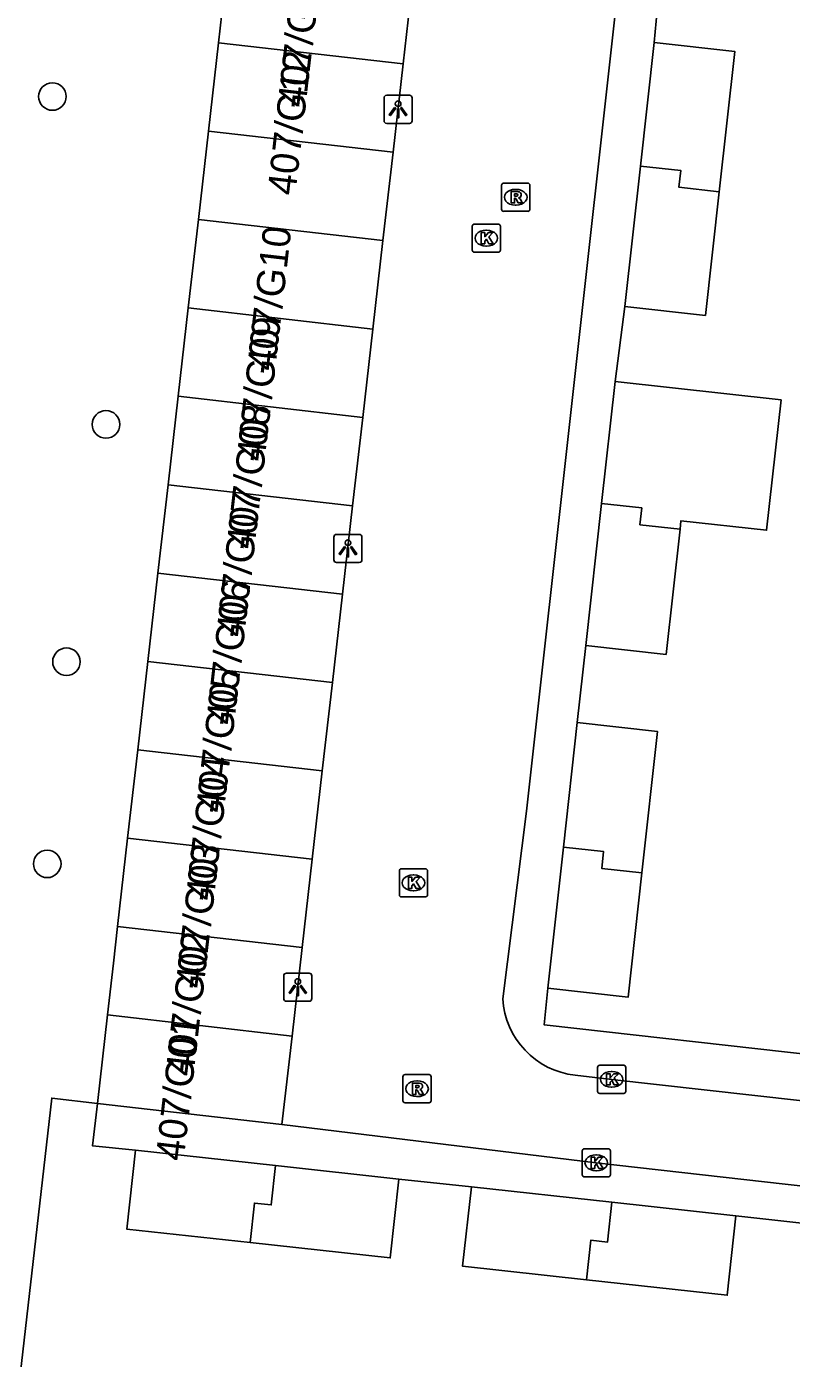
# Model space of a CAD drawing. Extents: x 161928 to 163055, y 386475 to 387428.
# Drawn here: x 162031.23 to 162058.37, y 386860.17 to 386907.42 of the extents above; entities that cross this region are included whole.
import ezdxf

# ---------------------------------------------------------------- set-up
doc = ezdxf.new("R2010")
doc.units = 0
for name, color, linetype in [('IMGEO_Boom', 7, 'Continuous'), ('IMGEO_Groenvoorziening', 7, 'Continuous'), ('IMGEO_Kolk', 7, 'Continuous'), ('IMGEO_Lichtpunt', 7, 'Continuous'), ('IMGEO_Pand', 7, 'Continuous'), ('IMGEO_Pand_nummerreeks', 7, 'Continuous'), ('IMGEO_Rijbaan_lokaal_open', 7, 'Continuous'), ('IMGEO_Rioolput', 7, 'Continuous'), ('IMGEO_Voetpad_open', 7, 'Continuous')]:
    doc.layers.add(name, color=color, linetype=linetype)

msp = doc.modelspace()

# ---------------------------------------------------------------- linework, layer by layer
at = {"layer": 'IMGEO_Boom'}
for centre in [(162032.144, 386904.942), (162034.046, 386893.307), (162032.643, 386884.887), (162031.961, 386877.715)]:
    msp.add_circle(centre, 0.489, dxfattribs=at)
at = {"layer": 'IMGEO_Groenvoorziening'}
msp.add_lwpolyline([(162033.74, 386869.218), (162032.12, 386869.403), (162029.159, 386843.54)], dxfattribs=at)
at = {"layer": 'IMGEO_Kolk'}
for p, q in [((162047.116, 386900.416), (162047.968, 386900.416)), ((162047.041, 386899.49), (162047.041, 386900.342)), ((162047.529, 386900.196), (162047.554, 386900.196)), ((162048.042, 386900.342), (162048.042, 386899.49)), ((162047.552, 386899.636), (162047.527, 386899.636)), ((162047.968, 386899.416), (162047.116, 386899.416)), ((162044.456, 386876.615), (162044.456, 386877.467)), ((162044.531, 386877.541), (162045.383, 386877.541)), ((162044.944, 386877.321), (162044.969, 386877.321)), ((162045.457, 386877.467), (162045.457, 386876.615)), ((162044.967, 386876.761), (162044.942, 386876.761)), ((162045.383, 386876.541), (162044.531, 386876.541)), ((162051.49, 386869.643), (162051.49, 386870.495)), ((162051.565, 386870.569), (162052.417, 386870.569)), ((162051.978, 386870.349), (162052.003, 386870.349)), ((162052.491, 386870.495), (162052.491, 386869.643)), ((162052.001, 386869.789), (162051.976, 386869.789)), ((162052.417, 386869.569), (162051.565, 386869.569)), ((162050.944, 386866.681), (162050.944, 386867.533)), ((162051.019, 386867.607), (162051.871, 386867.607)), ((162051.432, 386867.387), (162051.457, 386867.387)), ((162051.945, 386867.533), (162051.945, 386866.681)), ((162051.455, 386866.827), (162051.43, 386866.827)), ((162051.871, 386866.607), (162051.019, 386866.607))]:
    msp.add_line(p, q, dxfattribs=at)
for points in [[(162047.116, 386900.416), (162047.968, 386900.416)], [(162047.041, 386899.49), (162047.041, 386900.342)], [(162047.362, 386900.116), (162047.485, 386900.116), (162047.485, 386899.965), (162047.615, 386900.116), (162047.779, 386900.116), (162047.633, 386899.965), (162047.786, 386899.716), (162047.634, 386899.716), (162047.549, 386899.88), (162047.485, 386899.813), (162047.485, 386899.716), (162047.362, 386899.716), (162047.362, 386900.116)], [(162048.042, 386900.342), (162048.042, 386899.49)], [(162047.968, 386899.416), (162047.116, 386899.416)], [(162044.456, 386876.615), (162044.456, 386877.467)], [(162044.531, 386877.541), (162045.383, 386877.541)], [(162044.777, 386877.241), (162044.9, 386877.241), (162044.9, 386877.09), (162045.03, 386877.241), (162045.194, 386877.241), (162045.048, 386877.09), (162045.201, 386876.841), (162045.049, 386876.841), (162044.964, 386877.005), (162044.9, 386876.938), (162044.9, 386876.841), (162044.777, 386876.841), (162044.777, 386877.241)], [(162045.457, 386877.467), (162045.457, 386876.615)], [(162045.383, 386876.541), (162044.531, 386876.541)], [(162051.49, 386869.643), (162051.49, 386870.495)], [(162051.565, 386870.569), (162052.417, 386870.569)], [(162051.811, 386870.269), (162051.934, 386870.269), (162051.934, 386870.118), (162052.064, 386870.269), (162052.228, 386870.269), (162052.082, 386870.118), (162052.235, 386869.869), (162052.083, 386869.869), (162051.998, 386870.033), (162051.934, 386869.966), (162051.934, 386869.869), (162051.811, 386869.869), (162051.811, 386870.269)], [(162052.491, 386870.495), (162052.491, 386869.643)], [(162052.417, 386869.569), (162051.565, 386869.569)], [(162050.944, 386866.681), (162050.944, 386867.533)], [(162051.019, 386867.607), (162051.871, 386867.607)], [(162051.265, 386867.307), (162051.388, 386867.307), (162051.388, 386867.156), (162051.518, 386867.307), (162051.682, 386867.307), (162051.536, 386867.156), (162051.689, 386866.907), (162051.537, 386866.907), (162051.452, 386867.071), (162051.388, 386867.004), (162051.388, 386866.907), (162051.265, 386866.907), (162051.265, 386867.307)], [(162051.945, 386867.533), (162051.945, 386866.681)], [(162051.871, 386866.607), (162051.019, 386866.607)]]:
    msp.add_lwpolyline(points, dxfattribs=at)
for centre, start, end in [((162047.118, 386900.34), 91.552, 178.448), ((162047.118, 386900.34), 91.552, 178.448), ((162047.966, 386900.34), 1.552, 88.448), ((162047.966, 386900.34), 1.552, 88.448), ((162047.118, 386899.492), 181.552, 268.448), ((162047.118, 386899.492), 181.552, 268.448), ((162047.966, 386899.492), 271.552, 358.448), ((162047.966, 386899.492), 271.552, 358.448), ((162044.533, 386877.465), 91.552, 178.448), ((162044.533, 386877.465), 91.552, 178.448), ((162045.381, 386877.465), 1.552, 88.448), ((162045.381, 386877.465), 1.552, 88.448), ((162044.533, 386876.617), 181.552, 268.448), ((162044.533, 386876.617), 181.552, 268.448), ((162045.381, 386876.617), 271.552, 358.448), ((162045.381, 386876.617), 271.552, 358.448), ((162051.567, 386870.493), 91.552, 178.448), ((162051.567, 386870.493), 91.552, 178.448), ((162052.415, 386870.493), 1.552, 88.448), ((162052.415, 386870.493), 1.552, 88.448), ((162051.567, 386869.645), 181.552, 268.448), ((162051.567, 386869.645), 181.552, 268.448), ((162052.415, 386869.645), 271.552, 358.448), ((162052.415, 386869.645), 271.552, 358.448), ((162051.021, 386867.531), 91.552, 178.448), ((162051.021, 386867.531), 91.552, 178.448), ((162051.869, 386867.531), 1.552, 88.448), ((162051.869, 386867.531), 1.552, 88.448), ((162051.021, 386866.683), 181.552, 268.448), ((162051.021, 386866.683), 181.552, 268.448), ((162051.869, 386866.683), 271.552, 358.448), ((162051.869, 386866.683), 271.552, 358.448)]:
    msp.add_arc(centre, 0.0765, start, end, dxfattribs=at)
for centre, major_axis, ratio, start_param, end_param in [((162047.528, 386899.916), (-0.387, 0.002), 0.722429, 4.712389, 7.853982), ((162047.553, 386899.916), (-0.39, 0.002), 0.717154, 1.570796, 4.712389), ((162044.943, 386877.041), (-0.387, 0.002), 0.722429, 4.712389, 7.853982), ((162044.968, 386877.041), (-0.39, 0.002), 0.717154, 1.570796, 4.712389), ((162051.977, 386870.069), (-0.387, 0.002), 0.722429, 4.712389, 7.853982), ((162052.002, 386870.069), (-0.39, 0.002), 0.717154, 1.570796, 4.712389), ((162051.431, 386867.107), (-0.387, 0.002), 0.722429, 4.712389, 7.853982), ((162051.456, 386867.107), (-0.39, 0.002), 0.717154, 1.570796, 4.712389)]:
    msp.add_ellipse(centre, major_axis=major_axis, ratio=ratio, start_param=start_param, end_param=end_param, dxfattribs=at)
at = {"layer": 'IMGEO_Lichtpunt'}
for p, q in [((162043.913, 386904.889), (162043.913, 386904.082)), ((162043.913, 386904.889), (162043.913, 386904.082)), ((162044.815, 386904.984), (162044.007, 386904.984)), ((162044.815, 386904.984), (162044.007, 386904.984)), ((162044.909, 386904.082), (162044.909, 386904.889)), ((162044.909, 386904.082), (162044.909, 386904.889)), ((162044.007, 386903.988), (162044.815, 386903.988)), ((162044.007, 386903.988), (162044.815, 386903.988)), ((162042.133, 386889.311), (162042.133, 386888.504)), ((162042.133, 386889.311), (162042.133, 386888.504)), ((162043.035, 386889.406), (162042.227, 386889.406)), ((162043.035, 386889.406), (162042.227, 386889.406)), ((162043.129, 386888.504), (162043.129, 386889.311)), ((162043.129, 386888.504), (162043.129, 386889.311)), ((162042.227, 386888.41), (162043.035, 386888.41)), ((162042.227, 386888.41), (162043.035, 386888.41)), ((162040.354, 386873.742), (162040.354, 386872.935)), ((162040.354, 386873.742), (162040.354, 386872.935)), ((162041.256, 386873.837), (162040.448, 386873.837)), ((162041.256, 386873.837), (162040.448, 386873.837)), ((162041.35, 386872.935), (162041.35, 386873.742)), ((162041.35, 386872.935), (162041.35, 386873.742)), ((162040.448, 386872.841), (162041.256, 386872.841)), ((162040.448, 386872.841), (162041.256, 386872.841))]:
    msp.add_line(p, q, dxfattribs=at)
for points in [[(162044.287, 386904.553), (162044.326, 386904.525), (162044.138, 386904.263), (162044.1, 386904.29), (162044.287, 386904.553)], [(162044.389, 386904.505), (162044.436, 386904.505), (162044.436, 386904.183), (162044.389, 386904.183), (162044.389, 386904.505)], [(162044.499, 386904.525), (162044.537, 386904.552), (162044.724, 386904.29), (162044.685, 386904.262), (162044.499, 386904.525)], [(162042.507, 386888.975), (162042.546, 386888.947), (162042.358, 386888.685), (162042.32, 386888.712), (162042.507, 386888.975)], [(162042.609, 386888.927), (162042.656, 386888.927), (162042.656, 386888.605), (162042.609, 386888.605), (162042.609, 386888.927)], [(162042.719, 386888.947), (162042.757, 386888.974), (162042.944, 386888.712), (162042.905, 386888.684), (162042.719, 386888.947)], [(162040.728, 386873.406), (162040.767, 386873.378), (162040.579, 386873.116), (162040.541, 386873.143), (162040.728, 386873.406)], [(162040.83, 386873.358), (162040.877, 386873.358), (162040.877, 386873.036), (162040.83, 386873.036), (162040.83, 386873.358)], [(162040.94, 386873.378), (162040.978, 386873.405), (162041.165, 386873.143), (162041.126, 386873.115), (162040.94, 386873.378)]]:
    msp.add_lwpolyline(points, dxfattribs=at)
for centre in [(162044.412, 386904.687), (162042.632, 386889.109), (162040.853, 386873.54)]:
    msp.add_circle(centre, 0.0994, dxfattribs=at)
for centre, start, end in [((162044.007, 386904.889), 90, 180), ((162044.007, 386904.889), 90, 180), ((162044.815, 386904.889), 0, 90), ((162044.815, 386904.889), 0, 90), ((162044.007, 386904.082), 180, 270), ((162044.007, 386904.082), 180, 270), ((162044.815, 386904.082), 270, 0), ((162044.815, 386904.082), 270, 360), ((162042.227, 386889.311), 90, 180), ((162042.227, 386889.311), 90, 180), ((162043.035, 386889.311), 0, 90), ((162043.035, 386889.311), 0, 90), ((162042.227, 386888.504), 180, 270), ((162042.227, 386888.504), 180, 270), ((162043.035, 386888.504), 270, 0), ((162043.035, 386888.504), 270, 360), ((162040.448, 386873.742), 90, 180), ((162040.448, 386873.742), 90, 180), ((162041.256, 386873.742), 0, 90), ((162041.256, 386873.742), 0, 90), ((162040.448, 386872.935), 180, 270), ((162040.448, 386872.935), 180, 270), ((162041.256, 386872.935), 270, 0), ((162041.256, 386872.935), 270, 360)]:
    msp.add_arc(centre, 0.0946, start, end, dxfattribs=at)
at = {"layer": 'IMGEO_Pand'}
for points in [[(162038.399, 386909.983), (162038.041, 386906.848)], [(162044.59, 386906.099), (162044.948, 386909.235)], [(162038.041, 386906.848), (162037.682, 386903.712)], [(162044.59, 386906.099), (162038.041, 386906.848)], [(162053.009, 386902.476), (162053.496, 386906.858)], [(162055.806, 386901.561), (162056.36, 386906.54), (162053.496, 386906.858)], [(162044.231, 386902.963), (162044.59, 386906.099)], [(162037.682, 386903.712), (162037.324, 386900.576)], [(162044.231, 386902.963), (162037.682, 386903.712)], [(162043.873, 386899.828), (162044.231, 386902.963)], [(162052.455, 386897.496), (162053.009, 386902.476)], [(162055.806, 386901.561), (162054.375, 386901.72), (162054.441, 386902.317), (162053.009, 386902.476)], [(162052.455, 386897.496), (162055.319, 386897.177), (162055.806, 386901.561)], [(162037.324, 386900.576), (162036.966, 386897.44)], [(162037.324, 386900.576), (162043.873, 386899.828)], [(162043.515, 386896.692), (162043.873, 386899.828)], [(162036.966, 386897.44), (162036.607, 386894.305)], [(162036.966, 386897.44), (162043.515, 386896.692)], [(162043.156, 386893.556), (162043.515, 386896.692)], [(162051.634, 386890.502), (162052.116, 386894.832)], [(162054.417, 386889.592), (162054.45, 386889.891), (162057.49, 386889.553), (162058.005, 386894.177), (162052.116, 386894.832)], [(162036.607, 386894.305), (162036.249, 386891.169)], [(162043.156, 386893.556), (162036.607, 386894.305)], [(162042.798, 386890.42), (162043.156, 386893.556)], [(162036.249, 386891.169), (162035.89, 386888.033)], [(162036.249, 386891.169), (162042.798, 386890.42)], [(162051.074, 386885.464), (162051.634, 386890.502)], [(162051.634, 386890.502), (162053.061, 386890.345), (162052.994, 386889.749), (162054.417, 386889.592)], [(162042.44, 386887.285), (162042.798, 386890.42)], [(162051.074, 386885.464), (162053.922, 386885.147), (162054.417, 386889.592)], [(162035.89, 386888.033), (162035.532, 386884.897)], [(162035.89, 386888.033), (162042.44, 386887.285)], [(162042.082, 386884.149), (162042.44, 386887.285)], [(162035.532, 386884.897), (162035.174, 386881.761)], [(162042.082, 386884.149), (162035.532, 386884.897)], [(162041.723, 386881.013), (162042.082, 386884.149)], [(162050.281, 386878.31), (162050.772, 386882.725)], [(162053.064, 386877.397), (162053.621, 386882.408), (162050.772, 386882.725)], [(162035.174, 386881.761), (162034.815, 386878.626)], [(162035.174, 386881.761), (162041.723, 386881.013)], [(162041.365, 386877.877), (162041.723, 386881.013)], [(162034.815, 386878.626), (162034.457, 386875.49)], [(162041.365, 386877.877), (162034.815, 386878.626)], [(162049.724, 386873.301), (162050.281, 386878.31)], [(162050.281, 386878.31), (162051.705, 386878.152), (162051.639, 386877.555), (162053.064, 386877.397)], [(162041.007, 386874.742), (162041.365, 386877.877)], [(162049.724, 386873.301), (162052.573, 386872.984), (162053.064, 386877.397)], [(162034.457, 386875.49), (162034.308, 386874.186), (162034.099, 386872.354)], [(162034.457, 386875.49), (162041.007, 386874.742)], [(162040.648, 386871.606), (162041.007, 386874.742)], [(162034.099, 386872.354), (162033.74, 386869.218)], [(162040.648, 386871.606), (162034.099, 386872.354)], [(162040.29, 386868.47), (162040.648, 386871.606)], [(162040.29, 386868.47), (162033.74, 386869.218)], [(162039.159, 386864.277), (162034.781, 386864.758), (162035.089, 386867.558)], [(162035.089, 386867.558), (162040.064, 386867.012)], [(162039.159, 386864.277), (162039.313, 386865.678), (162039.91, 386865.612), (162040.064, 386867.012)], [(162040.064, 386867.012), (162044.442, 386866.531)], [(162044.442, 386866.531), (162044.134, 386863.731), (162039.159, 386864.277)], [(162051.096, 386862.955), (162046.702, 386863.437), (162047.012, 386866.257)], [(162047.012, 386866.257), (162052.002, 386865.709)], [(162051.096, 386862.955), (162051.251, 386864.363), (162051.848, 386864.297), (162052.002, 386865.709)], [(162052.002, 386865.709), (162056.402, 386865.226)], [(162056.402, 386865.226), (162056.092, 386862.406), (162051.096, 386862.955)]]:
    msp.add_lwpolyline(points, dxfattribs=at)
at = {"layer": 'IMGEO_Rijbaan_lokaal_open'}
for points in [[(162044.948, 386909.235), (162052.188, 386908.526), (162048.97, 386879.58), (162048.13, 386872.928)], [(162050.693, 386870.214), (162051.991, 386870.069), (162070.497, 386867.994), (162072.306, 386867.789), (162071.98, 386864.795), (162070.201, 386864.995), (162051.445, 386867.107), (162040.29, 386868.47)]]:
    msp.add_lwpolyline(points, dxfattribs=at)
msp.add_arc((162051.021, 386873.091), 2.896, 183.2266, 263.4953, dxfattribs=at)
at = {"layer": 'IMGEO_Rioolput'}
for p, q in [((162048.086, 386900.942), (162048.086, 386901.794)), ((162048.161, 386901.868), (162049.013, 386901.868)), ((162049.087, 386901.794), (162049.087, 386900.942)), ((162048.574, 386901.648), (162048.599, 386901.648)), ((162049.013, 386900.868), (162048.161, 386900.868)), ((162048.597, 386901.088), (162048.572, 386901.088)), ((162044.583, 386869.31), (162044.583, 386870.162)), ((162044.658, 386870.236), (162045.51, 386870.236)), ((162045.584, 386870.162), (162045.584, 386869.31)), ((162045.071, 386870.016), (162045.096, 386870.016)), ((162045.51, 386869.236), (162044.658, 386869.236)), ((162045.094, 386869.456), (162045.069, 386869.456))]:
    msp.add_line(p, q, dxfattribs=at)
for points in [[(162048.086, 386900.942), (162048.086, 386901.794)], [(162048.161, 386901.868), (162049.013, 386901.868)], [(162049.087, 386901.794), (162049.087, 386900.942)], [(162048.675, 386901.566), (162048.423, 386901.568), (162048.423, 386901.168)], [(162048.423, 386901.168), (162048.547, 386901.168), (162048.547, 386901.33), (162048.558, 386901.33)], [(162048.601, 386901.487), (162048.547, 386901.487), (162048.547, 386901.406)], [(162048.547, 386901.406), (162048.599, 386901.406)], [(162049.013, 386900.868), (162048.161, 386900.868)], [(162048.605, 386901.301), (162048.676, 386901.168), (162048.816, 386901.168), (162048.751, 386901.294)], [(162044.583, 386869.31), (162044.583, 386870.162)], [(162044.658, 386870.236), (162045.51, 386870.236)], [(162045.584, 386870.162), (162045.584, 386869.31)], [(162045.172, 386869.934), (162044.92, 386869.936), (162044.92, 386869.536)], [(162044.92, 386869.536), (162045.044, 386869.536), (162045.044, 386869.698), (162045.055, 386869.698)], [(162045.098, 386869.855), (162045.044, 386869.855), (162045.044, 386869.774)], [(162045.044, 386869.774), (162045.096, 386869.774)], [(162045.102, 386869.669), (162045.173, 386869.536), (162045.313, 386869.536), (162045.248, 386869.662)], [(162045.51, 386869.236), (162044.658, 386869.236)]]:
    msp.add_lwpolyline(points, dxfattribs=at)
for centre, radius, start, end in [((162048.163, 386901.792), 0.0765, 91.552, 178.448), ((162048.163, 386901.792), 0.0765, 91.552, 178.448), ((162049.011, 386901.792), 0.0765, 1.552, 88.448), ((162049.011, 386901.792), 0.0765, 1.552, 88.448), ((162048.557, 386901.277), 0.0533, 26.0293, 88.6989), ((162048.583, 386901.595), 0.19, 274.7715, 282.9687), ((162048.607, 386901.391), 0.0964, 77.0061, 93.1865), ((162048.621, 386901.448), 0.0378, 276.6634, 79.6772), ((162048.674, 386901.456), 0.109, 350.3612, 89.416), ((162048.672, 386901.456), 0.112, 277.5842, 350.9817), ((162048.656, 386901.241), 0.108, 29.5134, 73.7905), ((162048.163, 386900.944), 0.0765, 181.552, 268.448), ((162048.163, 386900.944), 0.0765, 181.552, 268.448), ((162049.011, 386900.944), 0.0765, 271.552, 358.448), ((162049.011, 386900.944), 0.0765, 271.552, 358.448), ((162044.66, 386870.16), 0.0765, 91.552, 178.448), ((162044.66, 386870.16), 0.0765, 91.552, 178.448), ((162045.508, 386870.16), 0.0765, 1.552, 88.448), ((162045.508, 386870.16), 0.0765, 1.552, 88.448), ((162045.054, 386869.645), 0.0533, 26.0293, 88.6989), ((162045.08, 386869.963), 0.19, 274.7715, 282.9687), ((162045.104, 386869.759), 0.0964, 77.0061, 93.1865), ((162045.118, 386869.816), 0.0378, 276.6634, 79.6772), ((162045.171, 386869.824), 0.109, 350.3612, 89.416), ((162045.169, 386869.824), 0.112, 277.5842, 350.9817), ((162045.153, 386869.609), 0.108, 29.5134, 73.7905), ((162044.66, 386869.312), 0.0765, 181.552, 268.448), ((162044.66, 386869.312), 0.0765, 181.552, 268.448), ((162045.508, 386869.312), 0.0765, 271.552, 358.448), ((162045.508, 386869.312), 0.0765, 271.552, 358.448)]:
    msp.add_arc(centre, radius, start, end, dxfattribs=at)
for centre, major_axis, ratio, start_param, end_param in [((162048.573, 386901.368), (-0.387, 0.002), 0.722429, 4.712389, 7.853982), ((162048.598, 386901.368), (-0.39, 0.002), 0.717154, 1.570796, 4.712389), ((162045.07, 386869.736), (-0.387, 0.002), 0.722429, 4.712389, 7.853982), ((162045.095, 386869.736), (-0.39, 0.002), 0.717154, 1.570796, 4.712389)]:
    msp.add_ellipse(centre, major_axis=major_axis, ratio=ratio, start_param=start_param, end_param=end_param, dxfattribs=at)
at = {"layer": 'IMGEO_Voetpad_open'}
for points in [[(162053.496, 386906.858), (162053.642, 386908.384), (162063.867, 386907.179)], [(162052.116, 386894.832), (162052.455, 386897.496)], [(162050.772, 386882.725), (162051.074, 386885.464)], [(162059.278, 386870.918), (162049.592, 386872.006), (162049.724, 386873.301)], [(162033.74, 386869.218), (162033.572, 386867.709), (162035.089, 386867.558)], [(162044.442, 386866.531), (162047.012, 386866.257)], [(162056.402, 386865.226), (162059.054, 386864.932)]]:
    msp.add_lwpolyline(points, dxfattribs=at)

# ---------------------------------------------------------------- texts
at = {"layer": 'IMGEO_Pand_nummerreeks'}
for s, rotation, p in [('407/G13', 83.3997, (162041.124, 386904.53)), ('407/G12', 83.4013, (162040.762, 386901.407)), ('407/G10', 83.4013, (162040.042, 386895.183)), ('407/G09', 83.4013, (162039.67, 386891.969)), ('407/G08', 83.4013, (162039.311, 386888.858)), ('407/G07', 83.4013, (162038.95, 386885.738)), ('407/G06', 83.4013, (162038.589, 386882.621)), ('407/G05', 83.4013, (162038.228, 386879.504)), ('407/G04', 83.4013, (162037.868, 386876.387)), ('407/G03', 83.4013, (162037.507, 386873.27)), ('407/G02', 83.4013, (162037.146, 386870.147)), ('407/G01', 83.4013, (162036.799, 386867.145))]:
    msp.add_text(s, height=1, rotation=rotation, dxfattribs=at).set_placement(p)

doc.saveas('drawing.dxf')
